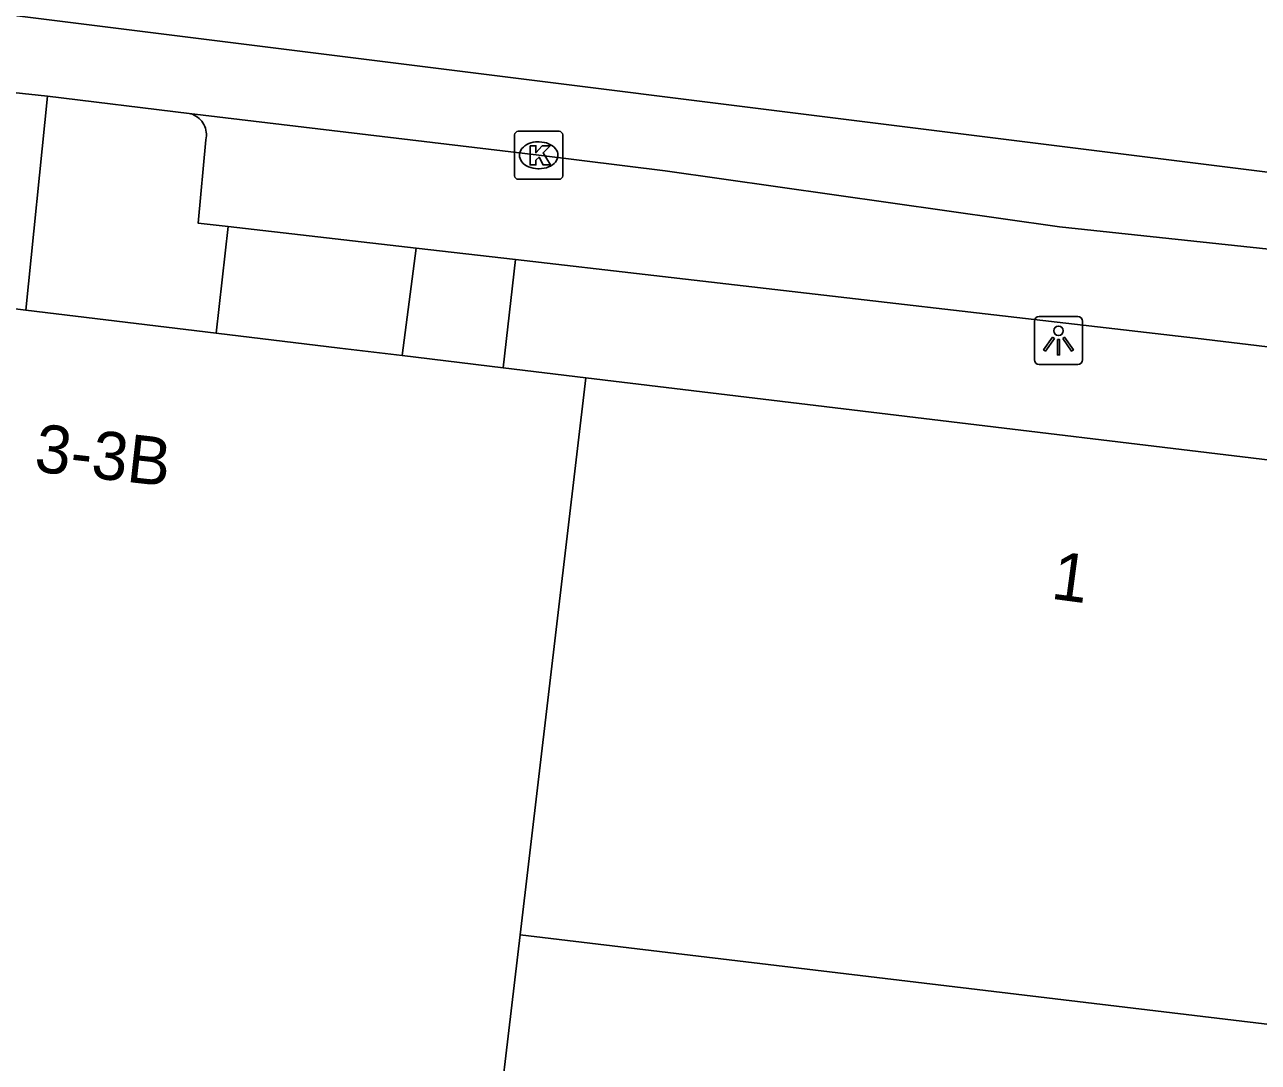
# Model space of a CAD drawing. Extents: x 161696 to 162377, y 380761 to 381673.
# Drawn here: x 162248.14 to 162273.83, y 381196.01 to 381217.63 of the extents above; entities that cross this region are included whole.
import ezdxf

# ---------------------------------------------------------------- set-up
doc = ezdxf.new("R2010")
doc.units = 0
for name, color, linetype in [('IMGEO_Kolk', 7, 'Continuous'), ('IMGEO_Lichtpunt', 7, 'Continuous'), ('IMGEO_Pand', 7, 'Continuous'), ('IMGEO_Pand_nummerreeks', 7, 'Continuous'), ('IMGEO_Rijbaan_lokaal_gesloten', 7, 'Continuous'), ('IMGEO_Voetpad_gesloten', 7, 'Continuous'), ('IMGEO_Voetpad_open', 7, 'Continuous')]:
    doc.layers.add(name, color=color, linetype=linetype)

msp = doc.modelspace()

# ---------------------------------------------------------------- linework, layer by layer
at = {"layer": 'IMGEO_Kolk'}
for p, q in [((162258.342, 381214.484), (162258.342, 381215.336)), ((162258.417, 381215.41), (162259.269, 381215.41)), ((162259.343, 381215.336), (162259.343, 381214.484)), ((162258.83, 381215.19), (162258.855, 381215.19)), ((162258.853, 381214.63), (162258.828, 381214.63)), ((162259.269, 381214.41), (162258.417, 381214.41))]:
    msp.add_line(p, q, dxfattribs=at)
for points in [[(162258.342, 381214.484), (162258.342, 381215.336)], [(162258.417, 381215.41), (162259.269, 381215.41)], [(162259.343, 381215.336), (162259.343, 381214.484)], [(162258.663, 381215.11), (162258.786, 381215.11), (162258.786, 381214.959), (162258.916, 381215.11), (162259.08, 381215.11), (162258.934, 381214.959), (162259.087, 381214.71), (162258.935, 381214.71), (162258.85, 381214.874), (162258.786, 381214.807), (162258.786, 381214.71), (162258.663, 381214.71), (162258.663, 381215.11)], [(162259.269, 381214.41), (162258.417, 381214.41)]]:
    msp.add_lwpolyline(points, dxfattribs=at)
for centre, start, end in [((162258.419, 381215.334), 91.552, 178.448), ((162258.419, 381215.334), 91.552, 178.448), ((162259.267, 381215.334), 1.552, 88.448), ((162259.267, 381215.334), 1.552, 88.448), ((162258.419, 381214.486), 181.552, 268.448), ((162258.419, 381214.486), 181.552, 268.448), ((162259.267, 381214.486), 271.552, 358.448), ((162259.267, 381214.486), 271.552, 358.448)]:
    msp.add_arc(centre, 0.0765, start, end, dxfattribs=at)
for centre, major_axis, ratio, start_param, end_param in [((162258.829, 381214.91), (-0.387, 0.002), 0.722429, 4.712389, 7.853982), ((162258.854, 381214.91), (-0.39, 0.002), 0.717154, 1.570796, 4.712389)]:
    msp.add_ellipse(centre, major_axis=major_axis, ratio=ratio, start_param=start_param, end_param=end_param, dxfattribs=at)
at = {"layer": 'IMGEO_Lichtpunt'}
for p, q in [((162270.07, 381211.55), (162269.262, 381211.55)), ((162270.07, 381211.55), (162269.262, 381211.55)), ((162269.168, 381211.455), (162269.168, 381210.648)), ((162269.168, 381211.455), (162269.168, 381210.648)), ((162270.164, 381210.648), (162270.164, 381211.455)), ((162270.164, 381210.648), (162270.164, 381211.455)), ((162269.262, 381210.554), (162270.07, 381210.554)), ((162269.262, 381210.554), (162270.07, 381210.554))]:
    msp.add_line(p, q, dxfattribs=at)
for points in [[(162269.542, 381211.119), (162269.581, 381211.091), (162269.393, 381210.829), (162269.355, 381210.856), (162269.542, 381211.119)], [(162269.644, 381211.071), (162269.691, 381211.071), (162269.691, 381210.749), (162269.644, 381210.749), (162269.644, 381211.071)], [(162269.754, 381211.091), (162269.792, 381211.118), (162269.979, 381210.856), (162269.94, 381210.828), (162269.754, 381211.091)]]:
    msp.add_lwpolyline(points, dxfattribs=at)
msp.add_circle((162269.667, 381211.253), 0.0994, dxfattribs=at)
for centre, start, end in [((162269.262, 381211.455), 90, 180), ((162269.262, 381211.455), 90, 180), ((162270.07, 381211.455), 0, 90), ((162270.07, 381211.455), 0, 90), ((162269.262, 381210.648), 180, 270), ((162269.262, 381210.648), 180, 270), ((162270.07, 381210.648), 270, 0), ((162270.07, 381210.648), 270, 360)]:
    msp.add_arc(centre, 0.0946, start, end, dxfattribs=at)
at = {"layer": 'IMGEO_Pand'}
for points in [[(162246.893, 381211.044), (162246.975, 381211.826), (162248.166, 381211.683)], [(162252.129, 381211.204), (162248.166, 381211.683)], [(162255.998, 381210.737), (162254.7, 381210.894), (162252.129, 381211.204)], [(162258.101, 381210.484), (162255.998, 381210.737)], [(162258.101, 381210.484), (162259.828, 381210.275)], [(162259.828, 381210.275), (162258.456, 381198.666)], [(162259.828, 381210.275), (162280.363, 381207.797)], [(162258.456, 381198.666), (162257.798, 381193.095)], [(162258.456, 381198.666), (162279.115, 381196.191)]]:
    msp.add_lwpolyline(points, dxfattribs=at)
at = {"layer": 'IMGEO_Rijbaan_lokaal_gesloten'}
for points in [[(162181.003, 381226.106), (162206.021, 381223.02), (162219.985, 381221.297), (162235.933, 381219.33), (162285.948, 381213.063)], [(162248.616, 381216.141), (162247.37, 381216.277), (162246.988, 381216.323)], [(162248.616, 381216.141), (162251.566, 381215.784)], [(162251.566, 381215.784), (162258.843, 381214.911), (162261.475, 381214.587), (162269.688, 381213.421), (162277.694, 381212.565), (162282.776, 381211.642)]]:
    msp.add_lwpolyline(points, dxfattribs=at)
at = {"layer": 'IMGEO_Voetpad_gesloten'}
for points in [[(162248.166, 381211.683), (162248.616, 381216.141)], [(162251.566, 381215.784), (162251.595, 381215.777), (162251.634, 381215.764), (162251.671, 381215.747), (162251.707, 381215.727), (162251.741, 381215.704), (162251.773, 381215.679), (162251.802, 381215.65), (162251.828, 381215.619), (162251.852, 381215.586), (162251.873, 381215.55), (162251.89, 381215.513), (162251.904, 381215.475), (162251.915, 381215.436), (162251.922, 381215.395), (162251.925, 381215.355), (162251.925, 381215.314), (162251.921, 381215.273), (162251.913, 381215.233), (162251.751, 381213.497), (162252.374, 381213.424)], [(162252.374, 381213.424), (162252.129, 381211.204)], [(162256.289, 381212.976), (162255.998, 381210.737)], [(162256.289, 381212.976), (162258.361, 381212.736)], [(162258.361, 381212.736), (162258.101, 381210.484)]]:
    msp.add_lwpolyline(points, dxfattribs=at)
at = {"layer": 'IMGEO_Voetpad_open'}
for points in [[(162252.374, 381213.424), (162256.289, 381212.976)], [(162282.776, 381211.642), (162282.59, 381211.659), (162282.404, 381211.66), (162282.218, 381211.645), (162282.034, 381211.612), (162281.854, 381211.564), (162281.679, 381211.5), (162281.51, 381211.42), (162281.35, 381211.325), (162281.208, 381211.224), (162280.721, 381210.813), (162280.524, 381210.679), (162280.322, 381210.567), (162280.112, 381210.473), (162279.894, 381210.399), (162279.67, 381210.345), (162279.442, 381210.311), (162279.212, 381210.297), (162272.517, 381211.098), (162261.244, 381212.405), (162258.361, 381212.736)]]:
    msp.add_lwpolyline(points, dxfattribs=at)

# ---------------------------------------------------------------- texts
at = {"layer": 'IMGEO_Pand_nummerreeks'}
for s, rotation, p in [('3-3B', 353.5771, (162248.317, 381208.325)), ('1', 352.3867, (162269.49, 381205.674))]:
    msp.add_text(s, height=1, rotation=rotation, dxfattribs=at).set_placement(p)

doc.saveas('drawing.dxf')
